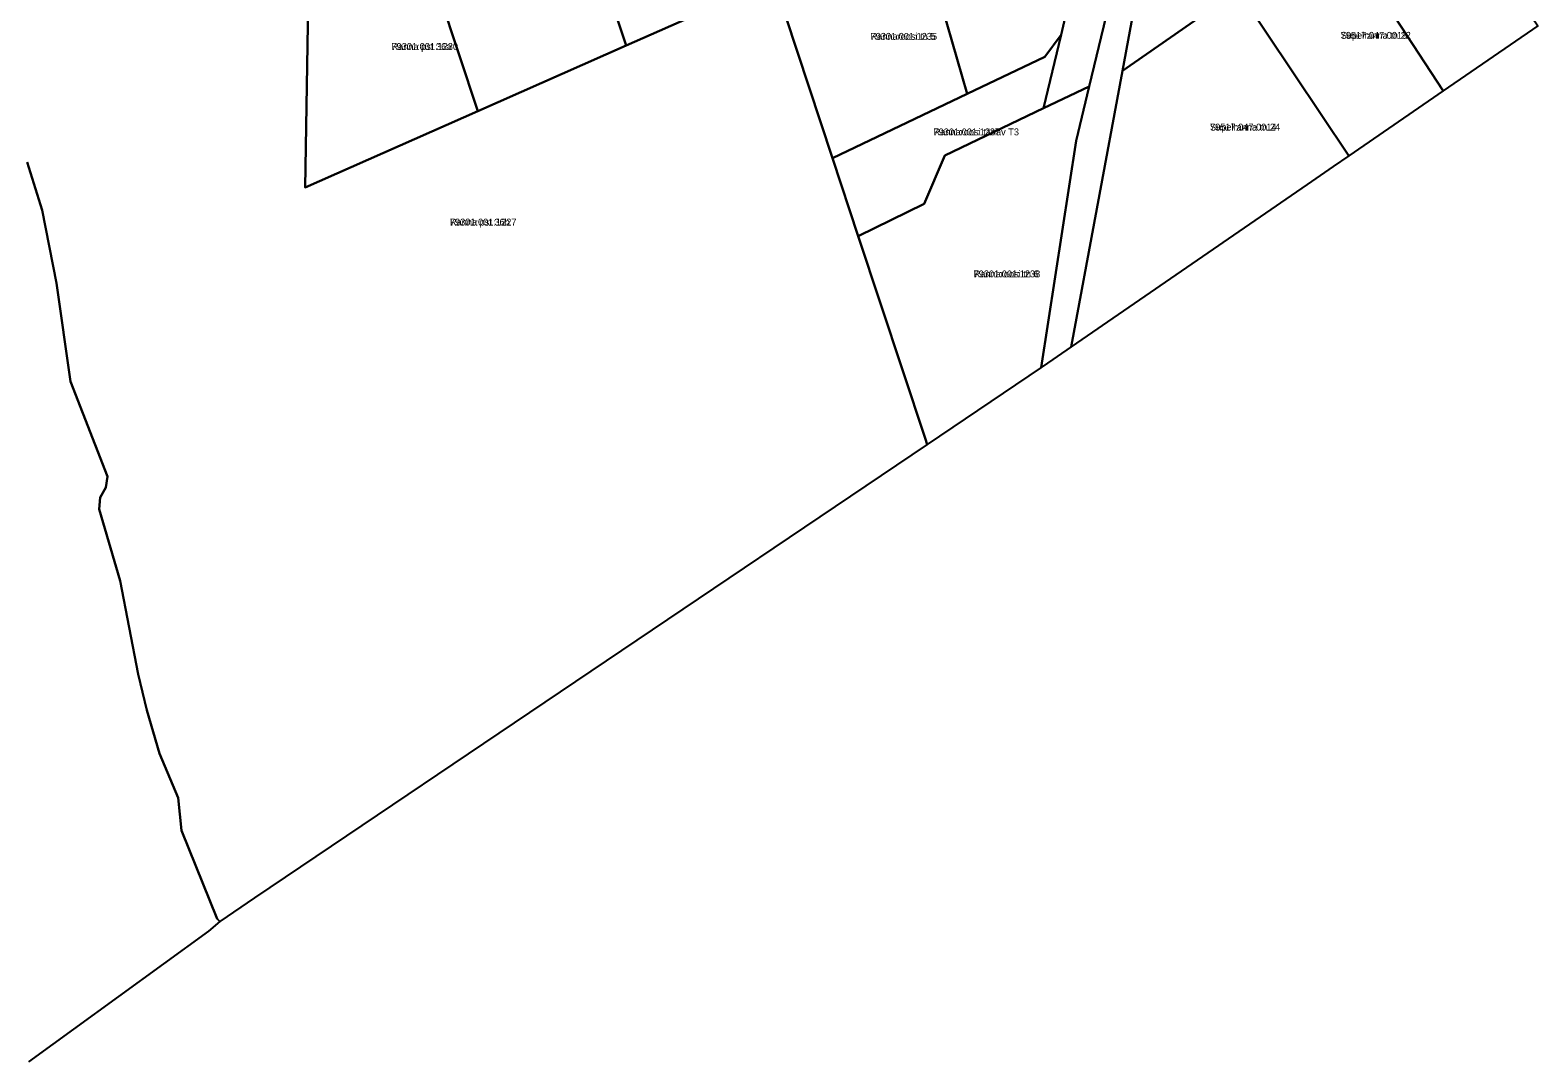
# Model space of a CAD drawing. Extents: x 643847 to 663718, y 6468443 to 6482775.
# Drawn here: x 662500.2 to 662828.7, y 6469856.2 to 6470080.8 of the extents above; entities that cross this region are included whole.
import ezdxf

# ---------------------------------------------------------------- set-up
doc = ezdxf.new("R2010")
doc.units = 0
for name, color, linetype in [('L_AADRESS', 7, 'Continuous'), ('PIIR', 7, 'Continuous'), ('TUNNUS', 7, 'Continuous')]:
    doc.layers.add(name, color=color, linetype=linetype)

msp = doc.modelspace()

# ---------------------------------------------------------------- linework, layer by layer
at = {"layer": 'PIIR'}
for points in [[(662717.87, 6470153.58), (662723.19, 6470155.69), (662738.88, 6470101.41), (662730.99, 6470068.58), (662721.05, 6470063.82), (662724.89, 6470079.84), (662731.7, 6470109.43), (662728.98, 6470119.78), (662723.72, 6470140.92), (662721.2, 6470152.45)], [(662618, 6470113.69), (662650.65, 6470126.76), (662662.24, 6470091.71), (662630.08, 6470077.49)], [(662693.49, 6470104.82), (662728.98, 6470119.78), (662731.7, 6470109.43), (662724.89, 6470079.84), (662721.3, 6470075.05), (662704.42, 6470067)], [(662804.17, 6470117.91), (662828.73, 6470081.78), (662808.12, 6470067.62), (662784.31, 6470104.08)], [(662585.34, 6470100.72), (662618, 6470113.69), (662630.08, 6470077.49), (662597.77, 6470063.2)], [(662662.24, 6470091.71), (662693.49, 6470104.82), (662704.42, 6470067), (662675.03, 6470052.97)], [(662784.31, 6470104.08), (662808.12, 6470067.62), (662787.52, 6470053.45), (662763.42, 6470089.54)], [(662562.88, 6470091.73), (662585.34, 6470100.72), (662597.77, 6470063.2), (662560.17, 6470046.59), (662560.86, 6470090.92)], [(662763.42, 6470089.54), (662787.52, 6470053.45), (662784.15, 6470051.13), (662778.46, 6470047.22), (662727.07, 6470011.91), (662738.23, 6470071.99)], [(662721.3, 6470075.05), (662724.89, 6470079.84), (662721.05, 6470063.82), (662699.52, 6470053.52), (662695.02, 6470043.05), (662680.63, 6470036.01), (662675.03, 6470052.97), (662704.42, 6470067)], [(662721.05, 6470063.82), (662730.99, 6470068.58), (662728.15, 6470056.75), (662720.49, 6470007.39), (662695.66, 6469990.65), (662695.21, 6469992.02), (662680.63, 6470036.01), (662695.02, 6470043.05), (662699.52, 6470053.52)]]:
    msp.add_lwpolyline(points, close=True, dxfattribs=at)
for points in [[(662741.08, 6470087.32), (662738.23, 6470071.99), (662727.07, 6470011.91), (662720.94, 6470007.69), (662720.49, 6470007.39), (662728.15, 6470056.75), (662730.99, 6470068.58), (662738.88, 6470101.41)], [(662560.86, 6470090.92), (662560.17, 6470046.59), (662597.77, 6470063.2), (662630.08, 6470077.49), (662662.24, 6470091.71), (662675.03, 6470052.97), (662680.63, 6470036.01), (662695.21, 6469992.02), (662695.66, 6469990.65), (662549.15, 6469891.89), (662541.54, 6469886.76), (662541.02, 6469887.32), (662533.23, 6469906.56), (662532.53, 6469913.7), (662528.46, 6469923.36), (662525.66, 6469932.78), (662523.76, 6469940.63), (662519.85, 6469960.9), (662515.32, 6469976.51), (662515.47, 6469979.1), (662516.71, 6469981.25), (662517.07, 6469983.63), (662509.07, 6470004.34), (662505.98, 6470025.72), (662502.88, 6470041.67), (662499.61, 6470052.12)], [(662763.42, 6470089.54), (662738.23, 6470071.99), (662741.08, 6470087.32)], [(662499.61, 6470052.12), (662502.88, 6470041.67), (662505.98, 6470025.72), (662509.07, 6470004.34), (662517.07, 6469983.63), (662516.71, 6469981.25), (662515.47, 6469979.1), (662515.32, 6469976.51), (662519.85, 6469960.9), (662523.76, 6469940.63), (662525.66, 6469932.78), (662528.46, 6469923.36), (662532.53, 6469913.7), (662533.23, 6469906.56), (662541.02, 6469887.32), (662541.54, 6469886.76), (662539.08, 6469884.64), (662499.87, 6469856.2)]]:
    msp.add_lwpolyline(points, dxfattribs=at)

# ---------------------------------------------------------------- texts
at = {"layer": 'L_AADRESS'}
for s, p in [('Ranna pst 36a', (662578.97, 6470076.53)), ('Rannaroosi tn 5', (662683.33, 6470078.74)), ('Supelranna tn 22', (662785.77, 6470078.96)), ('Rannaroosi tänav T3', (662697.07, 6470057.93)), ('Supelranna tn 24', (662757.3, 6470058.98)), ('Ranna pst 36b', (662591.7, 6470038.3)), ('Rannaroosi tn 6', (662705.81, 6470027.01))]:
    msp.add_text(s, height=1.5, dxfattribs=at).set_placement(p)
at = {"layer": 'TUNNUS'}
for s, p in [('79301:001:1230', (662578.97, 6470076.53)), ('79301:001:1235', (662683.33, 6470078.74)), ('79517:047:0019', (662785.77, 6470078.96)), ('79301:001:1237', (662697.07, 6470057.93)), ('79517:047:0014', (662757.3, 6470058.98)), ('79301:001:1227', (662591.7, 6470038.3)), ('79301:001:1238', (662705.81, 6470027.01))]:
    msp.add_text(s, height=1.5, dxfattribs=at).set_placement(p)

doc.saveas('drawing.dxf')
